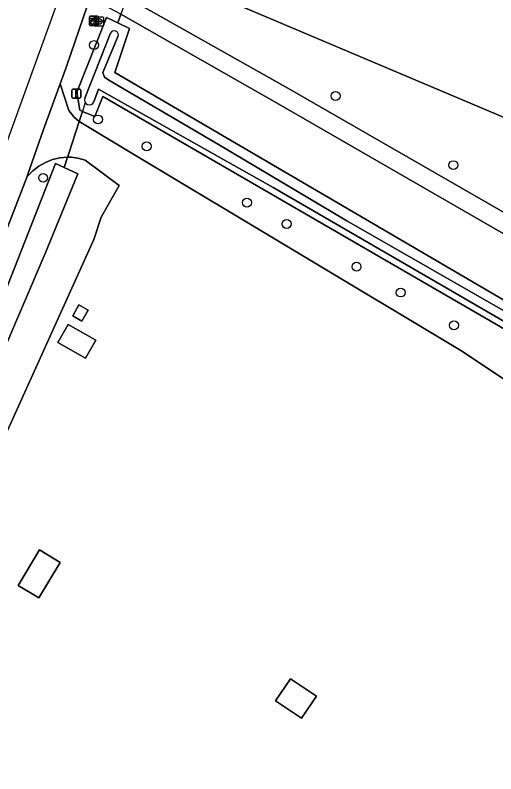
# Model space of a CAD drawing. Extents: x 160455 to 162082, y 388339 to 389736.
# Drawn here: x 160541.8 to 160594.9, y 388886.5 to 388970.3 of the extents above; entities that cross this region are included whole.
import ezdxf

# ---------------------------------------------------------------- set-up
doc = ezdxf.new("R2010")
doc.units = 0
for name, color, linetype in [('IMGEO_Berm_groen', 7, 'Continuous'), ('IMGEO_Boom', 7, 'Continuous'), ('IMGEO_Duiker', 7, 'Continuous'), ('IMGEO_Erf', 7, 'Continuous'), ('IMGEO_Fietspad_gesloten', 7, 'Continuous'), ('IMGEO_Groenvoorziening', 7, 'Continuous'), ('IMGEO_Kast', 7, 'Continuous'), ('IMGEO_Lichtmast', 7, 'Continuous'), ('IMGEO_Loofbos', 7, 'Continuous'), ('IMGEO_Oever', 7, 'Continuous'), ('IMGEO_Pand', 7, 'Continuous'), ('IMGEO_Rijbaan_lokaal_gesloten', 7, 'Continuous'), ('IMGEO_Rijbaan_lokaal_open', 7, 'Continuous'), ('IMGEO_Rioolput', 7, 'Continuous'), ('IMGEO_Waterloop', 7, 'Continuous')]:
    doc.layers.add(name, color=color, linetype=linetype)

msp = doc.modelspace()

# ---------------------------------------------------------------- linework, layer by layer
at = {"layer": 'IMGEO_Berm_groen'}
for points in [[(160549.976, 388971.599), (160549.73, 388971.278), (160547.495, 388964.73), (160546.756, 388962.702), (160547.724, 388959.765), (160548.272, 388959.083), (160548.847, 388958.571), (160549.201, 388959.67), (160548.904, 388959.795), (160548.602, 388961.786), (160551.863, 388970.046)], [(160551.863, 388970.046), (160553.111, 388969.456), (160553.452, 388970.422), (160551.593, 388971.388), (160550.641, 388971.872)], [(160500, 388848.744), (160499.804, 388849.166), (160499.808, 388849.63), (160500, 388850.028), (160523.771, 388899.317), (160532.161, 388918.866), (160540.172, 388938.515), (160546.231, 388953.919), (160547.206, 388953.471), (160547.57, 388954.603), (160546.729, 388954.532), (160545.906, 388954.342), (160545.119, 388954.038), (160544.383, 388953.626), (160543.712, 388953.113), (160543.088, 388952.478), (160537.971, 388939.341), (160534.175, 388929.894), (160528.939, 388917.202), (160524.474, 388906.806), (160519.071, 388894.195), (160514.37, 388883.76)]]:
    msp.add_lwpolyline(points, dxfattribs=at)
at = {"layer": 'IMGEO_Boom'}
for centre in [(160550.484, 388966.994), (160577.204, 388961.37), (160550.933, 388958.781), (160556.315, 388955.809), (160590.228, 388953.736), (160544.863, 388952.329), (160567.399, 388949.591), (160571.794, 388947.239), (160579.52, 388942.514), (160584.402, 388939.659), (160590.293, 388936.044)]:
    msp.add_circle(centre, 0.489, dxfattribs=at)
at = {"layer": 'IMGEO_Duiker'}
msp.add_lwpolyline([(160549.482, 388960.542), (160549.201, 388959.67)], dxfattribs=at)
at = {"layer": 'IMGEO_Erf'}
for points in [[(160626.224, 388910.601), (160605.955, 388923.367), (160604.958, 388924.006), (160591.062, 388933.242), (160554.786, 388954.994), (160549.577, 388958.117), (160548.847, 388958.571), (160547.705, 388955.023), (160547.57, 388954.603), (160547.996, 388954.609), (160548.691, 388954.505), (160549.504, 388954.293), (160553.273, 388951.494), (160551.28, 388947.987), (160550.48, 388945.512), (160506.381, 388848.187), (160613.222, 388781.291), (160619.273, 388780.316), (160676.573, 388807.682), (160664.626, 388832.146)], [(160549.839, 388937.714), (160549.148, 388936.509), (160548.138, 388937.088), (160548.829, 388938.293)], [(160546.507, 388934.156), (160547.649, 388936.148), (160550.698, 388934.399), (160549.556, 388932.407)], [(160542.103, 388907.306), (160544.466, 388911.223), (160546.755, 388909.842), (160544.392, 388905.925)], [(160570.563, 388894.579), (160572.204, 388897.009), (160575.08, 388895.068), (160573.439, 388892.637)]]:
    msp.add_lwpolyline(points, close=True, dxfattribs=at)
at = {"layer": 'IMGEO_Fietspad_gesloten'}
msp.add_lwpolyline([(160599.934, 388946.158), (160571.918, 388962.248), (160554.107, 388972.281), (160553.452, 388970.422), (160570.685, 388960.626), (160596.697, 388945.623)], dxfattribs=at)
at = {"layer": 'IMGEO_Groenvoorziening'}
for points in [[(160647.258, 389009.167), (160648.994, 389010.023), (160649.541, 389010.262), (160666.163, 389018.396), (160676.085, 389023.25), (160670.922, 389033.741), (160664.334, 389031.485), (160636.655, 389019.233), (160624.706, 388996.485), (160606.586, 388954.397), (160597.772, 388958.192), (160556.964, 388975.437), (160556.654, 388974.605)], [(160555.283, 388973.282), (160554.55, 388973.54), (160554.107, 388972.281), (160571.918, 388962.248), (160599.934, 388946.158)], [(160596.697, 388945.623), (160570.685, 388960.626), (160553.452, 388970.422), (160553.111, 388969.456), (160554.407, 388968.843), (160552.779, 388963.97), (160600.244, 388936.257), (160605.155, 388933.691), (160629.073, 388919.075)], [(160551.449, 388961.312), (160550.583, 388959.089), (160549.201, 388959.67), (160548.847, 388958.571), (160549.577, 388958.117), (160554.786, 388954.994), (160591.062, 388933.242), (160604.958, 388924.006), (160605.955, 388923.367), (160626.224, 388910.601), (160664.626, 388832.146)], [(160623.933, 388919.407), (160603.448, 388931.153), (160598.945, 388933.833), (160551.449, 388961.312)], [(160506.381, 388848.187), (160550.48, 388945.512), (160551.28, 388947.987), (160553.273, 388951.494), (160549.504, 388954.293), (160548.691, 388954.505), (160547.996, 388954.609), (160547.57, 388954.603), (160547.206, 388953.471), (160548.688, 388952.79), (160545.082, 388943.982), (160537.429, 388926.153), (160531.649, 388913.367), (160524.594, 388896.899), (160515.784, 388877.309)]]:
    msp.add_lwpolyline(points, dxfattribs=at)
at = {"layer": 'IMGEO_Kast'}
for p, q in [((160549.974, 388969.248), (160549.974, 388970.089)), ((160549.974, 388970.089), (160549.974, 388969.248)), ((160550.049, 388970.173), (160550.89, 388970.173)), ((160550.89, 388970.173), (160550.049, 388970.173)), ((160550.974, 388970.098), (160550.974, 388969.257)), ((160550.974, 388969.257), (160550.974, 388970.098)), ((160550.899, 388969.173), (160550.058, 388969.173)), ((160550.058, 388969.173), (160550.899, 388969.173))]:
    msp.add_line(p, q, dxfattribs=at)
for points in [[(160550.169, 388969.963), (160550.769, 388969.963), (160550.769, 388969.878), (160550.169, 388969.878), (160550.169, 388969.963)], [(160550.169, 388969.788), (160550.769, 388969.788), (160550.769, 388969.299), (160550.169, 388969.299), (160550.169, 388969.788)]]:
    msp.add_lwpolyline(points, dxfattribs=at)
msp.add_circle((160550.253, 388969.637), 0.0377, dxfattribs=at)
for centre, start, end in [((160550.052, 388970.095), 92.4484, 184.28452), ((160550.052, 388970.095), 92.4484, 184.28452), ((160550.896, 388970.095), 2.4484, 94.28452), ((160550.896, 388970.095), 2.4484, 94.28452), ((160550.052, 388969.251), 182.4484, 274.28452), ((160550.052, 388969.251), 182.4484, 274.28452), ((160550.896, 388969.251), 272.4484, 4.28452), ((160550.896, 388969.251), 272.4484, 4.28452)]:
    msp.add_arc(centre, 0.0779, start, end, dxfattribs=at)
at = {"layer": 'IMGEO_Lichtmast'}
for p, q in [((160548.049, 388961.229), (160548.049, 388962.029)), ((160548.049, 388962.029), (160548.049, 388961.229)), ((160548.149, 388962.129), (160548.939, 388962.129)), ((160548.939, 388962.129), (160548.149, 388962.129)), ((160549.039, 388962.029), (160549.039, 388961.229)), ((160549.039, 388961.229), (160549.039, 388962.029)), ((160548.939, 388961.129), (160548.149, 388961.129)), ((160548.149, 388961.129), (160548.939, 388961.129))]:
    msp.add_line(p, q, dxfattribs=at)
msp.add_lwpolyline([(160548.469, 388962.004), (160548.619, 388962.004), (160548.619, 388961.254), (160548.469, 388961.254), (160548.469, 388962.004)], dxfattribs=at)
for centre, start, end in [((160548.149, 388962.029), 90, 180), ((160548.149, 388962.029), 90, 180), ((160548.939, 388962.029), 0, 90), ((160548.939, 388962.029), 360, 90), ((160548.149, 388961.229), 180, 270), ((160548.149, 388961.229), 180, 270), ((160548.939, 388961.229), 270, 0), ((160548.939, 388961.229), 270, 0)]:
    msp.add_arc(centre, 0.1, start, end, dxfattribs=at)
at = {"layer": 'IMGEO_Loofbos'}
msp.add_lwpolyline([(160619.291, 389018.937), (160604.905, 388990.363), (160595.581, 388994.94), (160590.371, 388997.795), (160590.526, 388998.183), (160574.029, 389006.709), (160568.361, 389009.399), (160567.424, 389009.844), (160567.293, 389008.449), (160566.938, 389004.689), (160565.196, 389000), (160561.927, 388991.2), (160556.964, 388975.437), (160597.772, 388958.192), (160606.54, 388984.392), (160607.616, 388987.025), (160608.723, 388989.405), (160625.73, 389022.115)], dxfattribs=at)
at = {"layer": 'IMGEO_Oever'}
for points in [[(160553.111, 388969.456), (160551.863, 388970.046), (160548.602, 388961.786), (160548.904, 388959.795), (160549.201, 388959.67), (160550.583, 388959.089), (160551.449, 388961.312), (160598.945, 388933.833), (160603.448, 388931.153), (160623.933, 388919.407)], [(160629.073, 388919.075), (160605.155, 388933.691), (160600.244, 388936.257), (160552.779, 388963.97), (160554.407, 388968.843), (160553.111, 388969.456)], [(160549.467, 388961.123), (160552.305, 388968.319)], [(160553.178, 388967.997), (160551.473, 388963.948)], [(160551.473, 388963.948), (160551.633, 388963.437), (160552.136, 388963.12), (160564.254, 388956.002), (160578.462, 388947.589), (160588.119, 388942.059), (160600.766, 388934.809), (160610.662, 388929.359), (160618.678, 388924.219), (160622.323, 388921.862), (160624.21, 388920.548)], [(160623.922, 388920.096), (160600.76, 388933.608), (160570.288, 388951.267), (160550.986, 388962.109), (160550.483, 388960.707)]]:
    msp.add_lwpolyline(points, dxfattribs=at)
for centre, radius, start, end in [((160552.723, 388968.107), 0.468, 346.46293, 153.04478), ((160549.983, 388960.935), 0.549, 159.97218, 335.49465)]:
    msp.add_arc(centre, radius, start, end, dxfattribs=at)
at = {"layer": 'IMGEO_Pand'}
for points in [[(160549.839, 388937.714), (160548.829, 388938.293), (160548.138, 388937.088), (160549.148, 388936.509)], [(160546.507, 388934.156), (160549.556, 388932.407), (160550.698, 388934.399), (160547.649, 388936.148)], [(160542.103, 388907.306), (160544.392, 388905.925), (160546.755, 388909.842), (160544.466, 388911.223)], [(160570.563, 388894.579), (160573.439, 388892.637), (160575.08, 388895.068), (160572.204, 388897.009)]]:
    msp.add_lwpolyline(points, close=True, dxfattribs=at)
at = {"layer": 'IMGEO_Rijbaan_lokaal_gesloten'}
for points in [[(160650.31, 389170.216), (160646.946, 389167.131), (160642.875, 389163.047), (160639.243, 389159.135), (160635.792, 389155.02), (160631.816, 389150.095), (160627.282, 389144.418), (160626.48, 389143.414), (160625.916, 389142.62), (160625.58, 389142.205), (160622.697, 389137.805), (160622.697, 389137.805), (160624.591, 389133.912), (160585.328, 389064.645), (160567.947, 389024.696), (160554.159, 388993.041), (160540.169, 388954.465), (160534.518, 388939.089), (160530.224, 388928.462), (160515.08, 388891.716), (160496.319, 388853.505), (160472.612, 388817.669), (160461.988, 388797.32), (160459.412, 388791.559)], [(160514.37, 388883.76), (160519.071, 388894.195), (160524.474, 388906.806), (160528.939, 388917.202), (160534.175, 388929.894), (160537.971, 388939.341), (160543.088, 388952.478), (160543.139, 388952.608), (160544.919, 388957.661), (160546.756, 388962.702), (160547.495, 388964.73), (160549.73, 388971.278), (160550.92, 388975.008), (160551.808, 388977.683), (160554.319, 388984.842), (160558.225, 388996.183), (160560.986, 389004.379), (160563.586, 389010.816), (160565.923, 389017.536)]]:
    msp.add_lwpolyline(points, dxfattribs=at)
at = {"layer": 'IMGEO_Rijbaan_lokaal_open'}
msp.add_lwpolyline([(160548.847, 388958.571), (160548.272, 388959.083), (160547.724, 388959.765), (160546.756, 388962.702), (160544.919, 388957.661), (160543.139, 388952.608), (160543.088, 388952.478), (160543.712, 388953.113), (160544.383, 388953.626), (160545.119, 388954.038), (160545.906, 388954.342), (160546.729, 388954.532), (160547.57, 388954.603), (160547.705, 388955.023)], close=True, dxfattribs=at)
at = {"layer": 'IMGEO_Rioolput'}
for p, q in [((160550.521, 388969.173), (160550.521, 388970.025)), ((160550.596, 388970.099), (160551.448, 388970.099)), ((160550.78, 388969.593), (160550.78, 388969.605)), ((160551.218, 388969.556), (160550.82, 388969.556)), ((160550.823, 388969.642), (160551.221, 388969.642)), ((160551.009, 388969.879), (160551.034, 388969.879)), ((160551.264, 388969.605), (160551.264, 388969.593)), ((160551.522, 388970.025), (160551.522, 388969.173)), ((160551.448, 388969.099), (160550.596, 388969.099)), ((160551.032, 388969.319), (160551.007, 388969.319))]:
    msp.add_line(p, q, dxfattribs=at)
for points in [[(160550.521, 388969.173), (160550.521, 388970.025)], [(160550.596, 388970.099), (160551.448, 388970.099)], [(160551.522, 388970.025), (160551.522, 388969.173)], [(160551.448, 388969.099), (160550.596, 388969.099)]]:
    msp.add_lwpolyline(points, dxfattribs=at)
for centre, radius, start, end in [((160550.598, 388970.023), 0.0765, 91.55205, 178.44795), ((160550.598, 388970.023), 0.0765, 91.55205, 178.44795), ((160550.82, 388969.602), 0.0403, 85.87752, 175.75265), ((160550.817, 388969.592), 0.0366, 178.93798, 274.71019), ((160551.221, 388969.599), 0.043, 264.86636, 352.45326), ((160551.225, 388969.604), 0.0386, 1.73085, 96.63898), ((160551.446, 388970.023), 0.0765, 1.55205, 88.44795), ((160551.446, 388970.023), 0.0765, 1.55205, 88.44795), ((160550.598, 388969.175), 0.0765, 181.55205, 268.44795), ((160550.598, 388969.175), 0.0765, 181.55205, 268.44795), ((160551.446, 388969.175), 0.0765, 271.55205, 358.44795), ((160551.446, 388969.175), 0.0765, 271.55205, 358.44795)]:
    msp.add_arc(centre, radius, start, end, dxfattribs=at)
for centre, major_axis, ratio, start_param, end_param in [((160551.008, 388969.599), (-0.387, 0.002), 0.722429, 4.712389, 7.853982), ((160551.033, 388969.599), (-0.39, 0.002), 0.717154, 1.570796, 4.712389)]:
    msp.add_ellipse(centre, major_axis=major_axis, ratio=ratio, start_param=start_param, end_param=end_param, dxfattribs=at)
at = {"layer": 'IMGEO_Waterloop'}
for points in [[(160552.305, 388968.319), (160549.467, 388961.123)], [(160624.21, 388920.548), (160622.323, 388921.862), (160618.678, 388924.219), (160610.662, 388929.359), (160600.766, 388934.809), (160588.119, 388942.059), (160578.462, 388947.589), (160564.254, 388956.002), (160552.136, 388963.12), (160551.633, 388963.437), (160551.473, 388963.948), (160553.178, 388967.997)], [(160550.483, 388960.707), (160550.986, 388962.109), (160570.288, 388951.267), (160600.76, 388933.608), (160623.922, 388920.096)], [(160501.709, 388848.752), (160507.092, 388859.3), (160515.784, 388877.309), (160524.594, 388896.899), (160531.649, 388913.367), (160537.429, 388926.153), (160545.082, 388943.982), (160548.688, 388952.79), (160547.206, 388953.471), (160546.231, 388953.919), (160540.172, 388938.515), (160532.161, 388918.866), (160523.771, 388899.317), (160500, 388850.028), (160499.808, 388849.63), (160499.804, 388849.166), (160500, 388848.744)]]:
    msp.add_lwpolyline(points, dxfattribs=at)
for centre, radius, start, end in [((160552.723, 388968.107), 0.468, 346.46293, 153.04478), ((160549.983, 388960.935), 0.549, 159.97218, 335.49465)]:
    msp.add_arc(centre, radius, start, end, dxfattribs=at)

doc.saveas('drawing.dxf')
